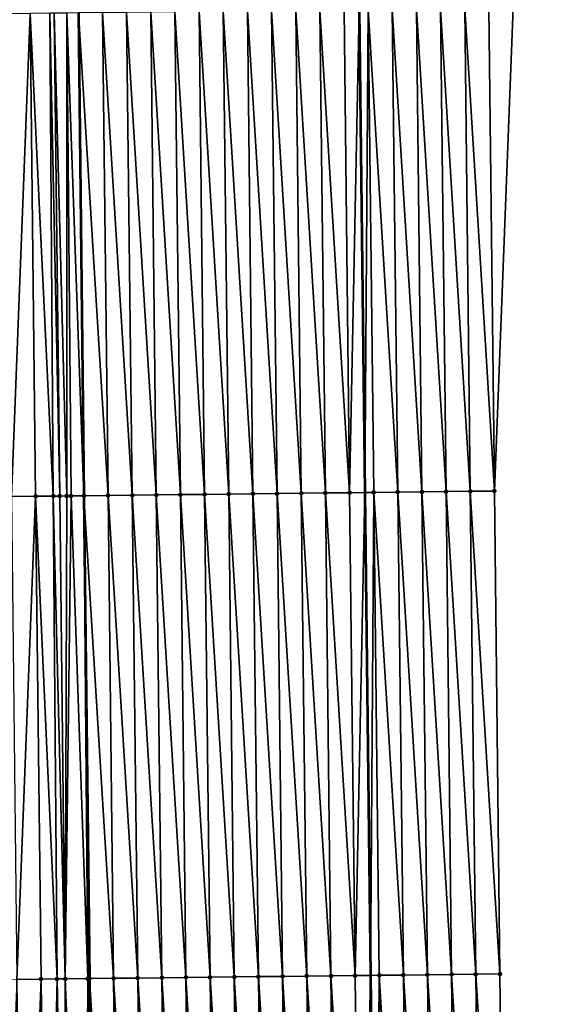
# Model space of a CAD drawing. Header units: feet. Extents: x 2007189 to 2022806, y 818621 to 837694.
# Tile 486 of 656: x 2011354 to 2011376, y 831166 to 831207. Entities that reach past the tile are written whole.
import ezdxf

# ---------------------------------------------------------------- set-up
doc = ezdxf.new("R2010")
doc.units = ezdxf.units.FT
doc.header["$MEASUREMENT"] = 0
for name, color, linetype, lineweight in [('EP_Travel Lane', 172, 'Continuous', 53), ('Road Shots', 141, 'Continuous', 100), ('Road X-Section', 40, 'Continuous', 13), ('STRIPING', 60, 'Continuous', 53)]:
    doc.layers.add(name, color=color, linetype=linetype, lineweight=lineweight)
doc.layers.add('I-77-MM17-21_SB-Surface-Border', color=7, linetype='Continuous')
doc.layers.add('I-77-MM17-21_SB-Surface-TIN', color=7, linetype='Continuous')

msp = doc.modelspace()

# ---------------------------------------------------------------- linework, layer by layer
at = {"layer": 'EP_Travel Lane'}
msp.add_polyline3d([(2011367.635481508, 831207.2076000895, 329.8339734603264), (2011367.867187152, 831187.2089813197, 329.7943214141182), (2011368.098892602, 831167.2103792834, 329.7464202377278), (2011368.330598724, 831147.2117193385, 329.7272526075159), (2011368.562304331, 831127.2131037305, 329.6860931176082), (2011368.794009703, 831107.2145085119, 329.634679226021), (2011369.025714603, 831087.2159540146, 329.5631954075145), (2011369.25741827, 831067.2175058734, 329.4388177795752), (2011369.492649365, 831047.2202371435, 329.3251360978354), (2011369.728626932, 831027.2219444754, 329.2124670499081), (2011369.964603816, 831007.2237096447, 329.0900883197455), (2011370.200581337, 830987.2254208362, 328.976771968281), (2011370.436558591, 830967.227154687, 328.8596665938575), (2011370.672535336, 830947.2289316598, 328.7353298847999), (2011370.908511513, 830927.2307567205, 328.602918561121), (2011371.144487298, 830907.2326150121, 328.4649131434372)], dxfattribs=at)
at = {"layer": 'I-77-MM17-21_SB-Surface-Border', "color": 3, "linetype": 'Continuous', "lineweight": -3}
msp.add_polyline3d([(2011374.000426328, 831207.2807488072, 329.6407282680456), (2011373.22910299, 831187.2706106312, 329.6276230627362), (2011373.457713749, 831167.2719530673, 329.5897426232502), (2011373.686324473, 831147.2732985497, 329.5503051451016), (2011373.914935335, 831127.27463196, 329.5169083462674), (2011374.143545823, 831107.2759981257, 329.4670653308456), (2011374.372155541, 831087.277431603, 329.384005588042), (2011374.600764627, 831067.2789203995, 329.2733794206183), (2011375.829781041, 831047.2941017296, 329.1186813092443), (2011375.059061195, 831027.2840587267, 329.0415641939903), (2011375.288272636, 831007.2857415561, 328.919985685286), (2011375.517484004, 830987.2874305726, 328.7973845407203), (2011375.746696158, 830967.2890510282, 328.686295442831), (2011375.975907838, 830947.2907129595, 328.5682510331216), (2011376.20511839, 830927.2924731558, 328.4337136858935), (2011375.434396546, 830907.2826045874, 328.3273162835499)], dxfattribs=at)
at = {"layer": 'I-77-MM17-21_SB-Surface-TIN', "color": 128, "linetype": 'Continuous', "lineweight": -3}
for points in [[(2011353.230415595, 831187.0414758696, 329.8877435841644), (2011354.001739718, 831207.0515452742, 329.9349638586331), (2011353.001804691, 831207.0401460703, 329.919388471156)], [(2011353.230415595, 831187.0414758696, 329.8877435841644), (2011354.230350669, 831187.052870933, 329.9053734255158), (2011354.001739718, 831207.0515452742, 329.9349638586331)], [(2011354.965514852, 831187.0612501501, 329.9176244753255), (2011354.81801885, 831207.0608502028, 329.947980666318), (2011354.001739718, 831207.0515452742, 329.9349638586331)], [(2011354.230350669, 831187.052870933, 329.9053734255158), (2011354.965514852, 831187.0612501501, 329.9176244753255), (2011354.001739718, 831207.0515452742, 329.9349638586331)], [(2011355.230285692, 831187.0642705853, 329.9207237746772), (2011355.001674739, 831207.0629450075, 329.9502762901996), (2011354.81801885, 831207.0608502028, 329.947980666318)], [(2011354.965514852, 831187.0612501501, 329.9176244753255), (2011355.230285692, 831187.0642705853, 329.9207237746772), (2011354.81801885, 831207.0608502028, 329.947980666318)], [(2011355.519478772, 831187.067572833, 329.9225145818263), (2011355.520449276, 831207.0688685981, 329.9535940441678), (2011355.001674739, 831207.0629450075, 329.9502762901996)], [(2011355.230285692, 831187.0642705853, 329.9207237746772), (2011355.519478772, 831187.067572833, 329.9225145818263), (2011355.001674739, 831207.0629450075, 329.9502762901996)], [(2011355.519478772, 831187.067572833, 329.9225145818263), (2011355.702514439, 831187.0696645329, 329.9228304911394), (2011355.520449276, 831207.0688685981, 329.9535940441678)], [(2011355.520449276, 831207.0688685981, 329.9535940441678), (2011356.230212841, 831187.0757000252, 329.9212347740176), (2011356.001601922, 831207.0743714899, 329.9522587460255)], [(2011355.702514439, 831187.0696645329, 329.9228304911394), (2011356.230212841, 831187.0757000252, 329.9212347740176), (2011355.520449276, 831207.0688685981, 329.9535940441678)], [(2011357.230154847, 831187.0871476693, 329.9127889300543), (2011357.001543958, 831207.0858166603, 329.9450438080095), (2011356.001601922, 831207.0743714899, 329.9522587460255)], [(2011357.230154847, 831187.0871476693, 329.9127889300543), (2011356.001601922, 831207.0743714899, 329.9522587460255), (2011356.230212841, 831187.0757000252, 329.9212347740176)], [(2011358.2300892, 831187.0986059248, 329.8990291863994), (2011358.001478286, 831207.0972769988, 329.9302516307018), (2011357.001543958, 831207.0858166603, 329.9450438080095)], [(2011357.230154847, 831187.0871476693, 329.9127889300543), (2011358.2300892, 831187.0986059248, 329.8990291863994), (2011357.001543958, 831207.0858166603, 329.9450438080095)], [(2011359.230023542, 831187.1100650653, 329.8848297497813), (2011359.001412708, 831207.1087291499, 329.919526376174), (2011358.001478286, 831207.0972769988, 329.9302516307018)], [(2011358.2300892, 831187.0986059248, 329.8990291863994), (2011359.230023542, 831187.1100650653, 329.8848297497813), (2011358.001478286, 831207.0972769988, 329.9302516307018)], [(2011360.229957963, 831187.1215173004, 329.8740605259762), (2011360.001347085, 831207.1201852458, 329.9068417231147), (2011359.001412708, 831207.1087291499, 329.919526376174)], [(2011359.230023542, 831187.1100650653, 329.8848297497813), (2011360.229957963, 831187.1215173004, 329.8740605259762), (2011359.001412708, 831207.1087291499, 329.919526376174)], [(2011361.229892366, 831187.1329711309, 329.8624987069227), (2011361.001281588, 831207.1316303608, 329.8996114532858), (2011360.001347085, 831207.1201852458, 329.9068417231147)], [(2011360.229957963, 831187.1215173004, 329.8740605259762), (2011361.229892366, 831187.1329711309, 329.8624987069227), (2011360.001347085, 831207.1201852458, 329.9068417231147)], [(2011362.229826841, 831187.1444186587, 329.8540677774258), (2011362.001216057, 831207.1430784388, 329.8909094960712), (2011361.001281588, 831207.1316303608, 329.8996114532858)], [(2011361.229892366, 831187.1329711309, 329.8624987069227), (2011362.229826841, 831187.1444186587, 329.8540677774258), (2011361.001281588, 831207.1316303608, 329.8996114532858)], [(2011363.229761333, 831187.1558646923, 329.846378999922), (2011363.001150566, 831207.1545229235, 329.8839924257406), (2011362.001216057, 831207.1430784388, 329.8909094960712)], [(2011362.229826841, 831187.1444186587, 329.8540677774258), (2011363.229761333, 831187.1558646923, 329.846378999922), (2011362.001216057, 831207.1430784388, 329.8909094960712)], [(2011364.229695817, 831187.1673114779, 329.8383167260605), (2011364.001085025, 831207.165971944, 329.8748223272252), (2011363.001150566, 831207.1545229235, 329.8839924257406)], [(2011363.229761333, 831187.1558646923, 329.846378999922), (2011364.229695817, 831187.1673114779, 329.8383167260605), (2011363.001150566, 831207.1545229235, 329.8839924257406)], [(2011365.22963025, 831187.1787626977, 329.8280517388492), (2011365.001019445, 831207.1774243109, 329.8639898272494), (2011364.001085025, 831207.165971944, 329.8748223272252)], [(2011364.229695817, 831187.1673114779, 329.8383167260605), (2011365.22963025, 831187.1787626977, 329.8280517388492), (2011364.001085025, 831207.165971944, 329.8748223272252)], [(2011366.229564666, 831187.1902154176, 329.8170416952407), (2011366.000953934, 831207.1888705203, 329.8562160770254), (2011365.001019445, 831207.1774243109, 329.8639898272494)], [(2011365.22963025, 831187.1787626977, 329.8280517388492), (2011366.229564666, 831187.1902154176, 329.8170416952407), (2011365.001019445, 831207.1774243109, 329.8639898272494)], [(2011367.229498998, 831187.2016754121, 329.8024180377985), (2011367.000888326, 831207.2003253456, 329.8441625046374), (2011366.000953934, 831207.1888705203, 329.8562160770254)], [(2011366.229564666, 831187.1902154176, 329.8170416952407), (2011367.229498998, 831187.2016754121, 329.8024180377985), (2011366.000953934, 831207.1888705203, 329.8562160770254)], [(2011367.229498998, 831187.2016754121, 329.8024180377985), (2011367.635481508, 831207.2076000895, 329.8339734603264), (2011367.000888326, 831207.2003253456, 329.8441625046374)], [(2011367.229498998, 831187.2016754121, 329.8024180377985), (2011367.867187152, 831187.2089813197, 329.7943214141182), (2011367.635481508, 831207.2076000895, 329.8339734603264)], [(2011368.000822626, 831207.2117882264, 329.8281075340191), (2011367.635481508, 831207.2076000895, 329.8339734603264), (2011367.867187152, 831187.2089813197, 329.7943214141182)], [(2011368.229433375, 831187.2131315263, 329.7897220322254), (2011368.000822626, 831207.2117882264, 329.8281075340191), (2011367.867187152, 831187.2089813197, 329.7943214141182)], [(2011369.229367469, 831187.2246123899, 329.7647319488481), (2011369.000756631, 831207.2232768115, 329.7992843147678), (2011368.000822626, 831207.2117882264, 329.8281075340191)], [(2011368.229433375, 831187.2131315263, 329.7897220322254), (2011369.229367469, 831187.2246123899, 329.7647319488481), (2011368.000822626, 831207.2117882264, 329.8281075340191)], [(2011370.229301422, 831187.2361055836, 329.7336172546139), (2011370.000690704, 831207.2347595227, 329.7733788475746), (2011369.000756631, 831207.2232768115, 329.7992843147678)], [(2011369.229367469, 831187.2246123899, 329.7647319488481), (2011370.229301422, 831187.2361055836, 329.7336172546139), (2011369.000756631, 831207.2232768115, 329.7992843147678)], [(2011371.229235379, 831187.247598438, 329.7026710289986), (2011371.00062475, 831207.2462445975, 329.7462993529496), (2011370.000690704, 831207.2347595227, 329.7733788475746)], [(2011370.229301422, 831187.2361055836, 329.7336172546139), (2011371.229235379, 831187.247598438, 329.7026710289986), (2011370.000690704, 831207.2347595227, 329.7733788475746)], [(2011372.229169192, 831187.2591038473, 329.6654885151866), (2011372.000558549, 831207.2577512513, 329.7085009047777), (2011371.00062475, 831207.2462445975, 329.7462993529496)], [(2011371.229235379, 831187.247598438, 329.7026710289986), (2011372.229169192, 831187.2591038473, 329.6654885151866), (2011371.00062475, 831207.2462445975, 329.7462993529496)], [(2011373.22910299, 831187.2706106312, 329.6276230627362), (2011373.000492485, 831207.269245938, 329.6766467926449), (2011372.000558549, 831207.2577512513, 329.7085009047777)], [(2011372.229169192, 831187.2591038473, 329.6654885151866), (2011373.22910299, 831187.2706106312, 329.6276230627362), (2011372.000558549, 831207.2577512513, 329.7085009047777)], [(2011373.22910299, 831187.2706106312, 329.6276230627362), (2011374.000426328, 831207.2807488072, 329.6407282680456), (2011373.000492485, 831207.269245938, 329.6766467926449)], [(2011353.459026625, 831167.0427945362, 329.8616241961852), (2011354.230350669, 831187.052870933, 329.9053734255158), (2011353.230415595, 831187.0414758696, 329.8877435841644)], [(2011353.459026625, 831167.0427945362, 329.8616241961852), (2011354.458961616, 831167.05419697, 329.8755952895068), (2011354.230350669, 831187.052870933, 329.9053734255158)], [(2011355.123111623, 831167.0617753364, 329.8824173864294), (2011354.965514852, 831187.0612501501, 329.9176244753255), (2011354.230350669, 831187.052870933, 329.9053734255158)], [(2011354.458961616, 831167.05419697, 329.8755952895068), (2011355.123111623, 831167.0617753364, 329.8824173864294), (2011354.230350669, 831187.052870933, 329.9053734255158)], [(2011355.458896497, 831167.0656089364, 329.884831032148), (2011355.230285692, 831187.0642705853, 329.9207237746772), (2011354.965514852, 831187.0612501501, 329.9176244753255)], [(2011355.123111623, 831167.0617753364, 329.8824173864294), (2011355.458896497, 831167.0656089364, 329.884831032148), (2011354.965514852, 831187.0612501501, 329.9176244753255)], [(2011355.458896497, 831167.0656089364, 329.884831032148), (2011355.519478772, 831187.067572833, 329.9225145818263), (2011355.230285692, 831187.0642705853, 329.9207237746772)], [(2011355.458896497, 831167.0656089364, 329.884831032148), (2011355.702514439, 831187.0696645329, 329.9228304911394), (2011355.519478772, 831187.067572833, 329.9225145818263)], [(2011355.458896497, 831167.0656089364, 329.884831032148), (2011356.392076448, 831167.0762713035, 329.8873634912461), (2011355.702514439, 831187.0696645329, 329.9228304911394)], [(2011356.392076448, 831167.0762713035, 329.8873634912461), (2011356.230212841, 831187.0757000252, 329.9212347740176), (2011355.702514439, 831187.0696645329, 329.9228304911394)], [(2011357.458765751, 831167.0884774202, 329.8811727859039), (2011357.230154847, 831187.0871476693, 329.9127889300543), (2011356.230212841, 831187.0757000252, 329.9212347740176)], [(2011357.458765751, 831167.0884774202, 329.8811727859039), (2011356.230212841, 831187.0757000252, 329.9212347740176), (2011356.458823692, 831167.0770344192, 329.8873100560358)], [(2011356.392076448, 831167.0762713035, 329.8873634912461), (2011356.458823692, 831167.0770344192, 329.8873100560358), (2011356.230212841, 831187.0757000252, 329.9212347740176)], [(2011358.458700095, 831167.0999364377, 329.8670367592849), (2011358.2300892, 831187.0986059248, 329.8990291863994), (2011357.230154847, 831187.0871476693, 329.9127889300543)], [(2011357.458765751, 831167.0884774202, 329.8811727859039), (2011358.458700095, 831167.0999364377, 329.8670367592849), (2011357.230154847, 831187.0871476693, 329.9127889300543)], [(2011359.458634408, 831167.1113981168, 329.8515786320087), (2011359.230023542, 831187.1100650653, 329.8848297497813), (2011358.2300892, 831187.0986059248, 329.8990291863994)], [(2011358.458700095, 831167.0999364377, 329.8670367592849), (2011359.458634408, 831167.1113981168, 329.8515786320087), (2011358.2300892, 831187.0986059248, 329.8990291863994)], [(2011360.458568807, 831167.1228523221, 329.839833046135), (2011360.229957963, 831187.1215173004, 329.8740605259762), (2011359.230023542, 831187.1100650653, 329.8848297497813)], [(2011359.458634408, 831167.1113981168, 329.8515786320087), (2011360.458568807, 831167.1228523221, 329.839833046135), (2011359.230023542, 831187.1100650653, 329.8848297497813)], [(2011361.458503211, 831167.1343060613, 329.8283189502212), (2011361.229892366, 831187.1329711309, 329.8624987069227), (2011360.229957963, 831187.1215173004, 329.8740605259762)], [(2011360.458568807, 831167.1228523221, 329.839833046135), (2011361.458503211, 831167.1343060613, 329.8283189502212), (2011360.229957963, 831187.1215173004, 329.8740605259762)], [(2011362.458437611, 831167.1457601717, 329.8166205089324), (2011362.229826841, 831187.1444186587, 329.8540677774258), (2011361.229892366, 831187.1329711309, 329.8624987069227)], [(2011361.458503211, 831167.1343060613, 329.8283189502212), (2011362.458437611, 831167.1457601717, 329.8166205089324), (2011361.229892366, 831187.1329711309, 329.8624987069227)], [(2011363.458372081, 831167.1572081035, 329.8079912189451), (2011363.229761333, 831187.1558646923, 329.846378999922), (2011362.229826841, 831187.1444186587, 329.8540677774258)], [(2011362.458437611, 831167.1457601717, 329.8166205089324), (2011363.458372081, 831167.1572081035, 329.8079912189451), (2011362.229826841, 831187.1444186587, 329.8540677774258)], [(2011364.458306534, 831167.1686575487, 329.7986100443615), (2011364.229695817, 831187.1673114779, 329.8383167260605), (2011363.229761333, 831187.1558646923, 329.846378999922)], [(2011363.458372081, 831167.1572081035, 329.8079912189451), (2011364.458306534, 831167.1686575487, 329.7986100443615), (2011363.229761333, 831187.1558646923, 329.846378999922)], [(2011365.45824097, 831167.1801085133, 329.7884741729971), (2011365.22963025, 831187.1787626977, 329.8280517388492), (2011364.229695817, 831187.1673114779, 329.8383167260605)], [(2011364.458306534, 831167.1686575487, 329.7986100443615), (2011365.45824097, 831167.1801085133, 329.7884741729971), (2011364.229695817, 831187.1673114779, 329.8383167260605)], [(2011366.458175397, 831167.191560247, 329.7779562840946), (2011366.229564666, 831187.1902154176, 329.8170416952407), (2011365.22963025, 831187.1787626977, 329.8280517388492)], [(2011365.45824097, 831167.1801085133, 329.7884741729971), (2011366.458175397, 831167.191560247, 329.7779562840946), (2011365.22963025, 831187.1787626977, 329.8280517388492)], [(2011367.458109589, 831167.2030325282, 329.757231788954), (2011367.229498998, 831187.2016754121, 329.8024180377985), (2011366.229564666, 831187.1902154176, 329.8170416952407)], [(2011366.458175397, 831167.191560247, 329.7779562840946), (2011367.458109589, 831167.2030325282, 329.757231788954), (2011366.229564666, 831187.1902154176, 329.8170416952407)], [(2011367.458109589, 831167.2030325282, 329.757231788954), (2011367.867187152, 831187.2089813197, 329.7943214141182), (2011367.229498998, 831187.2016754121, 329.8024180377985)], [(2011367.458109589, 831167.2030325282, 329.757231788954), (2011368.098892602, 831167.2103792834, 329.7464202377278), (2011367.867187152, 831187.2089813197, 329.7943214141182)], [(2011368.229433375, 831187.2131315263, 329.7897220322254), (2011367.867187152, 831187.2089813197, 329.7943214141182), (2011368.098892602, 831167.2103792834, 329.7464202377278)], [(2011368.45804387, 831167.2144970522, 329.7403604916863), (2011368.229433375, 831187.2131315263, 329.7897220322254), (2011368.098892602, 831167.2103792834, 329.7464202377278)], [(2011369.457978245, 831167.2259532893, 329.7276056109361), (2011369.229367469, 831187.2246123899, 329.7647319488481), (2011368.229433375, 831187.2131315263, 329.7897220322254)], [(2011368.45804387, 831167.2144970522, 329.7403604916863), (2011369.457978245, 831167.2259532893, 329.7276056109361), (2011368.229433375, 831187.2131315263, 329.7897220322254)], [(2011370.457912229, 831167.2374437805, 329.6978356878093), (2011370.229301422, 831187.2361055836, 329.7336172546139), (2011369.229367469, 831187.2246123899, 329.7647319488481)], [(2011369.457978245, 831167.2259532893, 329.7276056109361), (2011370.457912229, 831167.2374437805, 329.6978356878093), (2011369.229367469, 831187.2246123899, 329.7647319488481)], [(2011371.457846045, 831167.248948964, 329.6607674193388), (2011371.229235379, 831187.247598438, 329.7026710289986), (2011370.229301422, 831187.2361055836, 329.7336172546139)], [(2011370.457912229, 831167.2374437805, 329.6978356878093), (2011371.457846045, 831167.248948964, 329.6607674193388), (2011370.229301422, 831187.2361055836, 329.7336172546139)], [(2011372.457779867, 831167.2604537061, 329.6239185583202), (2011372.229169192, 831187.2591038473, 329.6654885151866), (2011371.229235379, 831187.247598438, 329.7026710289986)], [(2011371.457846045, 831167.248948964, 329.6607674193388), (2011372.457779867, 831167.2604537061, 329.6239185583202), (2011371.229235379, 831187.247598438, 329.7026710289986)], [(2011373.457713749, 831167.2719530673, 329.5897426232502), (2011373.22910299, 831187.2706106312, 329.6276230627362), (2011372.229169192, 831187.2591038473, 329.6654885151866)], [(2011372.457779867, 831167.2604537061, 329.6239185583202), (2011373.457713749, 831167.2719530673, 329.5897426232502), (2011372.229169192, 831187.2591038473, 329.6654885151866)], [(2011352.687702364, 831147.0327371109, 329.8084512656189), (2011353.687637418, 831147.0441340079, 329.8251725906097), (2011353.459026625, 831167.0427945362, 329.8616241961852)], [(2011353.687637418, 831147.0441340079, 329.8251725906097), (2011354.458961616, 831167.05419697, 329.8755952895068), (2011353.459026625, 831167.0427945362, 329.8616241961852)], [(2011353.687637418, 831147.0441340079, 329.8251725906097), (2011354.687572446, 831147.0555331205, 329.8407932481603), (2011354.458961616, 831167.05419697, 329.8755952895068)], [(2011354.687572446, 831147.0555331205, 329.8407932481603), (2011355.123111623, 831167.0617753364, 329.8824173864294), (2011354.458961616, 831167.05419697, 329.8755952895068)], [(2011354.687572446, 831147.0555331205, 329.8407932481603), (2011355.472805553, 831147.0644900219, 329.8503982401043), (2011355.123111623, 831167.0617753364, 329.8824173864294)], [(2011355.472805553, 831147.0644900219, 329.8503982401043), (2011355.458896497, 831167.0656089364, 329.884831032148), (2011355.123111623, 831167.0617753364, 329.8824173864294)], [(2011356.28837141, 831147.0738046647, 329.8545406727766), (2011356.392076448, 831167.0762713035, 329.8873634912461), (2011355.458896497, 831167.0656089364, 329.884831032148)], [(2011355.472805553, 831147.0644900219, 329.8503982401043), (2011355.687507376, 831147.0669408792, 329.8521192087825), (2011355.458896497, 831167.0656089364, 329.884831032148)], [(2011355.687507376, 831147.0669408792, 329.8521192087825), (2011356.28837141, 831147.0738046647, 329.8545406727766), (2011355.458896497, 831167.0656089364, 329.884831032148)], [(2011356.28837141, 831147.0738046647, 329.8545406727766), (2011356.687434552, 831147.0783680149, 329.8537771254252), (2011356.392076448, 831167.0762713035, 329.8873634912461)], [(2011356.392076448, 831167.0762713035, 329.8873634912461), (2011356.687434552, 831147.0783680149, 329.8537771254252), (2011356.458823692, 831167.0770344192, 329.8873100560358)], [(2011357.68737655, 831147.0898163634, 329.8449835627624), (2011357.458765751, 831167.0884774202, 329.8811727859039), (2011356.458823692, 831167.0770344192, 329.8873100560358)], [(2011357.68737655, 831147.0898163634, 329.8449835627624), (2011356.458823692, 831167.0770344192, 329.8873100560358), (2011356.687434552, 831147.0783680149, 329.8537771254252)], [(2011358.687310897, 831147.1012750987, 329.8309877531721), (2011358.458700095, 831167.0999364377, 329.8670367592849), (2011357.458765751, 831167.0884774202, 329.8811727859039)], [(2011357.68737655, 831147.0898163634, 329.8449835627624), (2011358.687310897, 831147.1012750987, 329.8309877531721), (2011357.458765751, 831167.0884774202, 329.8811727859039)], [(2011359.687245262, 831147.112732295, 329.8177564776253), (2011359.458634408, 831167.1113981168, 329.8515786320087), (2011358.458700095, 831167.0999364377, 329.8670367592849)], [(2011358.687310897, 831147.1012750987, 329.8309877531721), (2011359.687245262, 831147.112732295, 329.8177564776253), (2011358.458700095, 831167.0999364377, 329.8670367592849)], [(2011360.687179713, 831147.1241818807, 329.8083055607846), (2011360.458568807, 831167.1228523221, 329.839833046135), (2011359.458634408, 831167.1113981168, 329.8515786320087)], [(2011359.687245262, 831147.112732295, 329.8177564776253), (2011360.687179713, 831147.1241818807, 329.8083055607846), (2011359.458634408, 831167.1113981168, 329.8515786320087)], [(2011361.68711418, 831147.1356301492, 329.7995089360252), (2011361.458503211, 831167.1343060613, 329.8283189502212), (2011360.458568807, 831167.1228523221, 329.839833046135)], [(2011360.687179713, 831147.1241818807, 329.8083055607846), (2011361.68711418, 831147.1356301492, 329.7995089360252), (2011360.458568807, 831167.1228523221, 329.839833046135)], [(2011362.687048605, 831147.1470820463, 329.7889098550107), (2011362.458437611, 831167.1457601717, 329.8166205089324), (2011361.458503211, 831167.1343060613, 329.8283189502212)], [(2011361.68711418, 831147.1356301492, 329.7995089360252), (2011362.687048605, 831147.1470820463, 329.7889098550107), (2011361.458503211, 831167.1343060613, 329.8283189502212)], [(2011363.686983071, 831147.158530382, 329.7800799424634), (2011363.458372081, 831167.1572081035, 329.8079912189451), (2011362.458437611, 831167.1457601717, 329.8166205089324)], [(2011362.687048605, 831147.1470820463, 329.7889098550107), (2011363.686983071, 831147.158530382, 329.7800799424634), (2011362.458437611, 831167.1457601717, 329.8166205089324)], [(2011364.686917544, 831147.1699780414, 329.7715858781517), (2011364.458306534, 831167.1686575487, 329.7986100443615), (2011363.458372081, 831167.1572081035, 329.8079912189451)], [(2011363.686983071, 831147.158530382, 329.7800799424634), (2011364.686917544, 831147.1699780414, 329.7715858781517), (2011363.458372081, 831167.1572081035, 329.8079912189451)], [(2011365.686852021, 831147.1814254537, 329.7632144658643), (2011365.45824097, 831167.1801085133, 329.7884741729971), (2011364.458306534, 831167.1686575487, 329.7986100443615)], [(2011364.686917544, 831147.1699780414, 329.7715858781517), (2011365.686852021, 831147.1814254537, 329.7632144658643), (2011364.458306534, 831167.1686575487, 329.7986100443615)], [(2011366.686786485, 831147.1928739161, 329.7543216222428), (2011366.458175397, 831167.191560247, 329.7779562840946), (2011365.45824097, 831167.1801085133, 329.7884741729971)], [(2011365.686852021, 831147.1814254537, 329.7632144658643), (2011366.686786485, 831147.1928739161, 329.7543216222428), (2011365.45824097, 831167.1801085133, 329.7884741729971)], [(2011367.686720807, 831147.2043348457, 329.7392358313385), (2011367.458109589, 831167.2030325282, 329.757231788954), (2011366.458175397, 831167.191560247, 329.7779562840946)], [(2011366.686786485, 831147.1928739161, 329.7543216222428), (2011367.686720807, 831147.2043348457, 329.7392358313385), (2011366.458175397, 831167.191560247, 329.7779562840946)], [(2011367.686720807, 831147.2043348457, 329.7392358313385), (2011368.098892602, 831167.2103792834, 329.7464202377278), (2011367.458109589, 831167.2030325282, 329.757231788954)], [(2011367.686720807, 831147.2043348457, 329.7392358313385), (2011368.330598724, 831147.2117193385, 329.7272526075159), (2011368.098892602, 831167.2103792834, 329.7464202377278)], [(2011368.45804387, 831167.2144970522, 329.7403604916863), (2011368.098892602, 831167.2103792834, 329.7464202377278), (2011368.330598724, 831147.2117193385, 329.7272526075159)], [(2011368.686655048, 831147.2158028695, 329.720626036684), (2011368.45804387, 831167.2144970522, 329.7403604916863), (2011368.330598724, 831147.2117193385, 329.7272526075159)], [(2011369.686588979, 831147.2272979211, 329.6885907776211), (2011369.457978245, 831167.2259532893, 329.7276056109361), (2011368.45804387, 831167.2144970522, 329.7403604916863)], [(2011368.686655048, 831147.2158028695, 329.720626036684), (2011369.686588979, 831147.2272979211, 329.6885907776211), (2011368.45804387, 831167.2144970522, 329.7403604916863)], [(2011370.686522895, 831147.2387944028, 329.6558451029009), (2011370.457912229, 831167.2374437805, 329.6978356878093), (2011369.457978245, 831167.2259532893, 329.7276056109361)], [(2011369.686588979, 831147.2272979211, 329.6885907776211), (2011370.686522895, 831147.2387944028, 329.6558451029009), (2011369.457978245, 831167.2259532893, 329.7276056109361)], [(2011371.686456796, 831147.2502921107, 329.6224903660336), (2011371.457846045, 831167.248948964, 329.6607674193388), (2011370.457912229, 831167.2374437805, 329.6978356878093)], [(2011370.686522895, 831147.2387944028, 329.6558451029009), (2011371.686456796, 831147.2502921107, 329.6224903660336), (2011370.457912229, 831167.2374437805, 329.6978356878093)], [(2011372.686390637, 831147.2617950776, 329.5865232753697), (2011372.457779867, 831167.2604537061, 329.6239185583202), (2011371.457846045, 831167.248948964, 329.6607674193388)], [(2011371.686456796, 831147.2502921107, 329.6224903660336), (2011372.686390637, 831147.2617950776, 329.5865232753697), (2011371.457846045, 831167.248948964, 329.6607674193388)], [(2011373.686324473, 831147.2732985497, 329.5503051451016), (2011373.457713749, 831167.2719530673, 329.5897426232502), (2011372.457779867, 831167.2604537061, 329.6239185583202)], [(2011372.686390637, 831147.2617950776, 329.5865232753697), (2011373.686324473, 831147.2732985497, 329.5503051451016), (2011372.457779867, 831167.2604537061, 329.6239185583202)]]:
    msp.add_3dface(points, dxfattribs=at)
at = {"layer": 'Road Shots', "lineweight": 100}
for p in [(2011354.230350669, 831187.052870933, 329.9053734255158), (2011354.965514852, 831187.0612501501, 329.9176244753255), (2011355.230285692, 831187.0642705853, 329.9207237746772), (2011355.519478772, 831187.067572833, 329.9225145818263), (2011355.702514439, 831187.0696645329, 329.9228304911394), (2011356.230220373, 831187.0757001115, 329.921234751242), (2011357.230154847, 831187.0871476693, 329.9127889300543), (2011358.2300892, 831187.0986059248, 329.8990291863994), (2011359.230023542, 831187.1100650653, 329.8848297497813), (2011360.229957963, 831187.1215173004, 329.8740605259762), (2011361.229892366, 831187.1329711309, 329.8624987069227), (2011362.229826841, 831187.1444186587, 329.8540677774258), (2011363.229761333, 831187.1558646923, 329.846378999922), (2011364.229695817, 831187.1673114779, 329.8383167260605), (2011365.22963025, 831187.1787626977, 329.8280517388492), (2011366.229564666, 831187.1902154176, 329.8170416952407), (2011367.229498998, 831187.2016754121, 329.8024180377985), (2011368.229433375, 831187.2131315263, 329.7897220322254), (2011369.229367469, 831187.2246123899, 329.7647319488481), (2011370.229301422, 831187.2361055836, 329.7336172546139), (2011371.229235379, 831187.247598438, 329.7026710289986), (2011372.229169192, 831187.2591038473, 329.6654885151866), (2011373.22910299, 831187.2706106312, 329.6276230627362), (2011354.458961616, 831167.05419697, 329.8755952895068), (2011355.123111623, 831167.0617753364, 329.8824173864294), (2011355.458896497, 831167.0656089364, 329.884831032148), (2011356.392076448, 831167.0762713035, 329.8873634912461), (2011356.392076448, 831167.0762713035, 329.8873634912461), (2011356.458831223, 831167.0770345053, 329.8873100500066), (2011357.458765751, 831167.0884774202, 329.8811727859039), (2011358.458700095, 831167.0999364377, 329.8670367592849), (2011359.458634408, 831167.1113981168, 329.8515786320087), (2011360.458568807, 831167.1228523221, 329.839833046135), (2011361.458503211, 831167.1343060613, 329.8283189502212), (2011362.458437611, 831167.1457601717, 329.8166205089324), (2011363.458372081, 831167.1572081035, 329.8079912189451), (2011364.458306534, 831167.1686575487, 329.7986100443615), (2011365.45824097, 831167.1801085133, 329.7884741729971), (2011366.458175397, 831167.191560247, 329.7779562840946), (2011367.458109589, 831167.2030325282, 329.757231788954), (2011368.45804387, 831167.2144970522, 329.7403604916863), (2011369.457978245, 831167.2259532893, 329.7276056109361), (2011370.457912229, 831167.2374437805, 329.6978356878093), (2011371.457846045, 831167.248948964, 329.6607674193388), (2011372.457779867, 831167.2604537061, 329.6239185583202), (2011373.457713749, 831167.2719530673, 329.5897426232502)]:
    msp.add_point(p, dxfattribs=at)
at = {"layer": 'Road X-Section', "extrusion": (-0.01143053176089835, 0.9999326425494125, 0.0020132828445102), "elevation": 808140.8820104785, "flags": 128}
msp.add_lwpolyline([(-2020742.755976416, -1297.391180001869), (-2020741.755976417, -1297.353314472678), (-2020740.755976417, -1297.316131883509), (-2020739.755976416, -1297.285185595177), (-2020738.755976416, -1297.254070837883), (-2020737.755976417, -1297.22908070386), (-2020736.755976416, -1297.216384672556), (-2020735.755976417, -1297.201760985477), (-2020734.755976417, -1297.190750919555), (-2020733.755976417, -1297.18048591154), (-2020732.755976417, -1297.172423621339), (-2020731.755976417, -1297.164734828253), (-2020730.755976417, -1297.156303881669), (-2020729.755976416, -1297.144742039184), (-2020728.755976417, -1297.133972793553), (-2020727.755976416, -1297.119773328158), (-2020726.755976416, -1297.106013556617), (-2020725.755976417, -1297.097567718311), (-2020725.228235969, -1297.09597197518), (-2020725.04518835, -1297.096287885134), (-2020724.755976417, -1297.098078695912), (-2020724.491188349, -1297.101178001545), (-2020723.755976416, -1297.113429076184), (-2020722.755976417, -1297.131058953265), (-2020721.755976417, -1297.148305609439), (-2020720.755976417, -1297.165141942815), (-2020719.755976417, -1297.18208941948), (-2020718.755976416, -1297.200126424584), (-2020717.755976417, -1297.218617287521), (-2020716.755976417, -1297.235968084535), (-2020715.755976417, -1297.251555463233), (-2020714.755976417, -1297.267570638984), (-2020713.755976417, -1297.282157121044), (-2020712.755976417, -1297.293720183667), (-2020711.755976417, -1297.30717440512), (-2020710.755976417, -1297.323102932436), (-2020709.755976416, -1297.340354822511), (-2020708.755976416, -1297.357023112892), (-2020707.755976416, -1297.372864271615), (-2020706.755976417, -1297.388993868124), (-2020705.755976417, -1297.404782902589), (-2020704.755976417, -1297.419509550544), (-2020703.755976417, -1297.435614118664), (-2020702.755976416, -1297.461081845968), (-2020701.755976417, -1297.493080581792), (-2020700.755976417, -1297.528116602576), (-2020700.285569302, -1297.545372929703)], dxfattribs=at)
at = {"layer": 'Road X-Section', "extrusion": (-0.01143053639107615, 0.9999326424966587, 0.002013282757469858), "elevation": 808120.8726536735, "flags": 128}
msp.add_lwpolyline([(-2020700.533778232, -1297.497662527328), (-2020700.975937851, -1297.497662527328), (-2020701.977299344, -1297.461837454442), (-2020702.913637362, -1297.445553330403), (-2020704.238864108, -1297.424557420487), (-2020704.759718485, -1297.415640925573), (-2020705.759718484, -1297.397706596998), (-2020706.759718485, -1297.38044395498), (-2020707.759718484, -1297.364778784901), (-2020708.759718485, -1297.34824570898), (-2020709.759718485, -1297.3308351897), (-2020710.759718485, -1297.314025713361), (-2020711.759718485, -1297.296258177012), (-2020712.759718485, -1297.2774618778), (-2020713.759718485, -1297.25968938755), (-2020714.759718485, -1297.242851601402), (-2020715.759718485, -1297.228496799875), (-2020716.759718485, -1297.215412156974), (-2020717.759718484, -1297.201426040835), (-2020718.759718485, -1297.185422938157), (-2020719.759718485, -1297.168255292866), (-2020720.759718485, -1297.151008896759), (-2020721.759718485, -1297.133461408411), (-2020722.759718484, -1297.116823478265), (-2020723.759718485, -1297.10285235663), (-2020724.423911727, -1297.09603024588), (-2020724.759718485, -1297.09361659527), (-2020725.692959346, -1297.09108413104), (-2020725.692959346, -1297.09108413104), (-2020725.759718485, -1297.091137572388), (-2020726.759718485, -1297.097274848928), (-2020727.759718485, -1297.111410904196), (-2020728.759718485, -1297.1268690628), (-2020729.759718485, -1297.138614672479), (-2020730.759718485, -1297.150128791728), (-2020731.759718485, -1297.161827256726), (-2020732.759718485, -1297.170456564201), (-2020733.759718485, -1297.179837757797), (-2020734.759718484, -1297.189973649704), (-2020735.759718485, -1297.200491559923), (-2020736.759718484, -1297.221216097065), (-2020737.759718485, -1297.238087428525), (-2020738.759718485, -1297.250842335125), (-2020739.759718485, -1297.280612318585), (-2020740.759718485, -1297.31768066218), (-2020741.759718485, -1297.354529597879), (-2020742.759718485, -1297.388705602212)], dxfattribs=at)
at = {"layer": 'STRIPING'}
msp.add_polyline3d([(2011356.001601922, 831207.0743714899, 329.9522587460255), (2011356.230212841, 831187.0757000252, 329.9212347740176), (2011356.458823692, 831167.0770344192, 329.8873100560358), (2011356.687434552, 831147.0783680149, 329.8537771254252), (2011356.916045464, 831127.0796971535, 329.8224628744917), (2011357.144656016, 831107.0810577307, 329.7755135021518), (2011357.373266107, 831087.0824586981, 329.7085242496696), (2011357.601875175, 831067.0839491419, 329.5970797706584), (2011357.83098054, 831047.0856402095, 329.4821224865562), (2011358.060193, 831027.0872341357, 329.3754672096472), (2011358.289403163, 831007.0890284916, 329.2351999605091), (2011358.518614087, 830987.0907564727, 329.1060647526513), (2011358.747826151, 830967.0923849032, 328.9936249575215), (2011358.977040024, 830947.0938555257, 328.9076483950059), (2011359.206250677, 830927.0956071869, 328.7745422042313), (2011359.435461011, 830907.0973865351, 328.636790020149)], dxfattribs=at)

doc.saveas('drawing.dxf')
